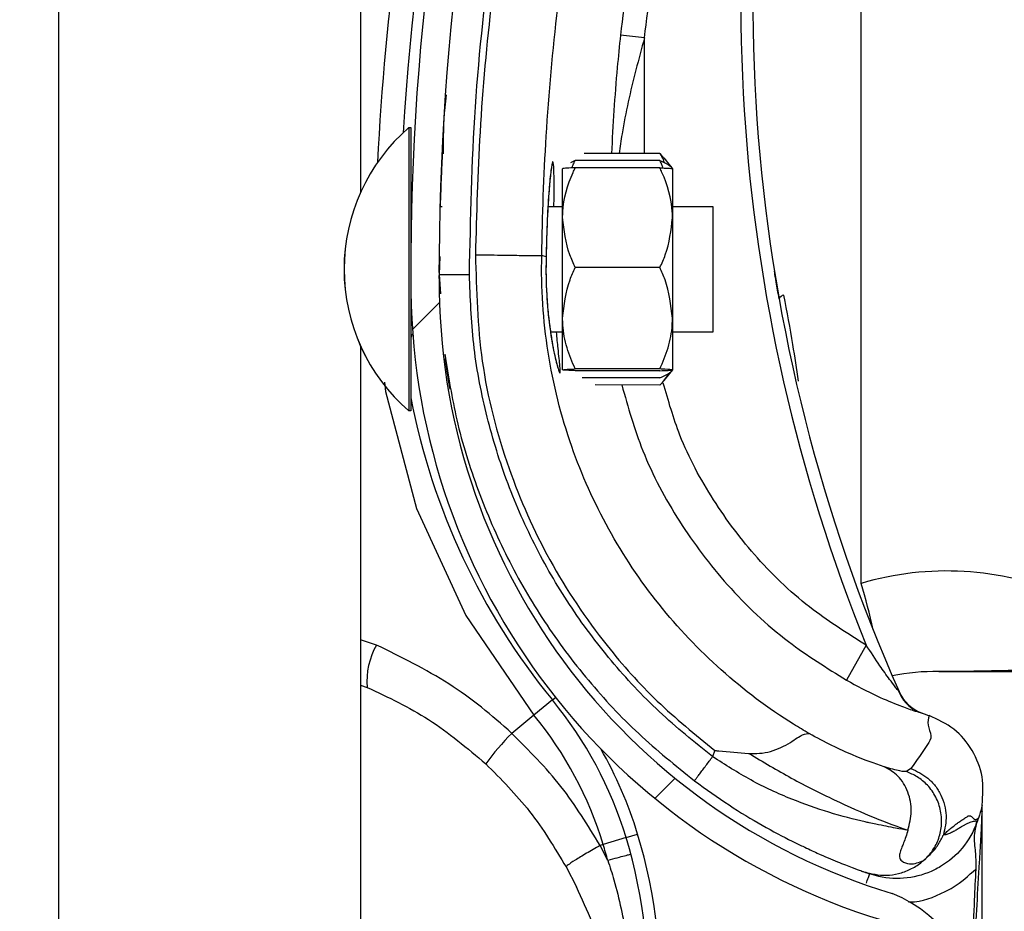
# Model space of a CAD drawing. Header units: inches. Extents: x 170 to 284, y 215 to 248.
# Tile 739 of 1056: x 235.429 to 235.5128, y 220.321 to 220.3969. Entities that reach past the tile are written whole.
import ezdxf

# ---------------------------------------------------------------- set-up
doc = ezdxf.new("R2010")
doc.units = ezdxf.units.IN
doc.header["$LTSCALE"] = 0.25
doc.header["$MEASUREMENT"] = 0
doc.layers.add('ANNOTATIONS', color=1, linetype='Continuous')
doc.layers.add('RH FRONT OF HOOD', color=7, linetype='Continuous')
doc.styles.add('ARIAL', font='arial.ttf', dxfattribs={"height": 0.09375})
doc.dimstyles.new('STANDARD$0', dxfattribs={"dimtxt": 0.09375, "dimasz": 0.09375, "dimexe": 0.03125, "dimexo": 0.046875, "dimgap": 0.09, "dimtad": 0, "dimtih": 1, "dimtoh": 1, "dimdec": 4, "dimzin": 0, "dimdsep": 46, "dimtxsty": 'ARIAL', "dimcen": 0.09, "dimadec": 0, "dimazin": 0, "dimtfac": 1, "dimtdec": 4, "dimtofl": 0, "dimtmove": 0, "dimatfit": 1, "dimfxl": 1, "dimtolj": 1, "dimtzin": 0, "dimarcsym": 0})

# ---------------------------------------------------------------- blocks, each defined once
blk = doc.blocks.new('*D85')
at = {"layer": 'ANNOTATIONS', "color": 0, "lineweight": -2, "transparency": 16777216}
for p, q in [((235.475871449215, 224.1544254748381), (236.9163148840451, 224.1544254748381)), ((236.8850648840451, 224.0606754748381), (236.8850648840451, 222.3404997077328)), ((236.8850648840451, 220.1854637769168), (236.8850648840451, 221.9056395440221)), ((236.1545398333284, 220.0917137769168), (236.9163148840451, 220.0917137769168))]:
    blk.add_line(p, q, dxfattribs=at)
at = {"layer": 'ANNOTATIONS', "color": 0, "transparency": 16777216}
for points in [[(236.8694398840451, 224.0606754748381), (236.9006898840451, 224.0606754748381), (236.8850648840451, 224.1544254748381)], [(236.8694398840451, 220.1854637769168), (236.9006898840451, 220.1854637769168), (236.8850648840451, 220.0917137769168)]]:
    blk.add_solid(points, dxfattribs=at)
at = {"layer": 'defpoints', "color": 0, "transparency": 16777216}
for p in [(235.428996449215, 224.1544254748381), (236.1076648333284, 220.0917137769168), (236.8850648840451, 220.0917137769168)]:
    blk.add_point(p, dxfattribs=at)
at = {"layer": 'ANNOTATIONS', "color": 0, "transparency": 16777216, "insert": (236.8850648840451, 222.1230696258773), "char_height": 0.09375, "attachment_point": 5, "style": 'ARIAL'}
blk.add_mtext('\\A1;OPENING\\PHEIGHT', dxfattribs=at)

msp = doc.modelspace()

# ---------------------------------------------------------------- hatches: boundary and pattern name
at = {"layer": 'RH FRONT OF HOOD'}
h = msp.add_hatch(dxfattribs=at)
h.set_pattern_fill('ANSI31', color=256, scale=0.34241245, angle=2.8e-322, style=0)
h.set_pattern_definition([(45, (225.4196035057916, 218.4993357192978), (-0.03026527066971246, 0.03026527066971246), [])])
edge = h.paths.add_edge_path(flags=0)
edge.add_arc((235.4928707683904, 220.2844270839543), 0.001712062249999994, 450.0000000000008, 472.2104203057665)
edge.add_line((235.4922235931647, 220.2860121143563), (235.4913110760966, 220.288247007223))
edge.add_arc((235.4928707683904, 220.2844270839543), 0.004126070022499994, 450, 472.2104203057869, ccw=False)
edge.add_arc((235.4928707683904, 220.2755243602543), 0.01302879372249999, 401.47616737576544, 450, ccw=False)
edge.add_arc((235.4886248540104, 220.2723741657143), 0.01830194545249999, 359.99999999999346, 400.061373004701, ccw=False)
edge.add_arc((235.4951649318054, 220.2723741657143), 0.01176186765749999, 292.1408576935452, 359.99999999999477, ccw=False)
edge.add_arc((235.4928707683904, 220.2756270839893), 0.01566536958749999, 235.2570680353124, 295.4307998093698, ccw=False)
edge.add_arc((235.4981096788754, 220.2837422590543), 0.02532140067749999, 212.8542481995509, 235.9809333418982, ccw=False)
edge.add_arc((235.4899602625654, 220.2773733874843), 0.01504902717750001, 172.1557183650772, 209.3146496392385, ccw=False)
edge.add_arc((235.5023898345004, 220.2760379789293), 0.02754708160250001, 453.3085031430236, 532.9325737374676, ccw=False)
edge.add_arc((235.4991369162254, 220.3121282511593), 0.008748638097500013, 280.9586189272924, 427.9414322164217)
edge.add_arc((235.5189966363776, 220.3744815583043), 0.05672062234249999, 179.5706357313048, 253.0098997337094, ccw=False)
edge.add_arc((235.6773283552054, 220.3756800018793), 0.2150521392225, 163.4260275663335, 180.2060536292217, ccw=False)
edge.add_arc((235.4985548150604, 220.4278294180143), 0.02884824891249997, 465.1588434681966, 521.4137567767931, ccw=False)
edge.add_arc((235.4812287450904, 220.4823757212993), 0.0284373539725, 290.1205938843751, 343.7190675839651)
edge.add_arc((235.4940692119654, 220.4781982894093), 0.01494630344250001, 345.2914408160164, 400.5471921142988)
edge.add_arc((235.4906450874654, 220.4763835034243), 0.0187470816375, 397.957874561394, 431.4396159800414)
edge.add_arc((235.4928707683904, 220.4812115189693), 0.0134739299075, 433.8775574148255, 472.2736457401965)
edge.add_arc((235.4903026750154, 220.4882309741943), 0.006011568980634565, 474.9825325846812, 495.7175736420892)
edge.add_arc((235.5000956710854, 220.4809718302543), 0.01816498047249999, 500.8992600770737, 539.999999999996)
edge.add_arc((235.4928707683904, 220.4809718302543), 0.01094007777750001, 539.9999999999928, 629.9999999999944)
edge.add_arc((235.4928707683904, 220.4718979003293), 0.001866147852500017, 269.9999999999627, 285.6422464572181)
edge.add_line((235.4933739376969, 220.4701008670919), (235.4940248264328, 220.4677762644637))
edge.add_arc((235.4928707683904, 220.4718979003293), 0.004280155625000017, 269.9999999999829, 285.642246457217, ccw=False)
edge.add_arc((235.4928707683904, 220.4809718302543), 0.01335408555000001, 179.9999999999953, 269.999999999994, ccw=False)
edge.add_arc((235.5000956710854, 220.4809718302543), 0.020578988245, 500.61135831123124, 539.9999999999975, ccw=False)
edge.add_arc((235.4903026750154, 220.4882309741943), 0.008425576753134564, 474.5776671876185, 496.4997109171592, ccw=False)
edge.add_arc((235.4928707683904, 220.4812115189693), 0.01588793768, 433.69030225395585, 472.47058069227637, ccw=False)
edge.add_arc((235.4906450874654, 220.4763835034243), 0.02116108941, 398.1045307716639, 431.5771717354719, ccw=False)
edge.add_arc((235.4940692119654, 220.4781982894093), 0.01736031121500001, 345.18024813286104, 400.3658533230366, ccw=False)
edge.add_arc((235.4812287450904, 220.4823757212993), 0.030851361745, 289.91815728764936, 343.77953759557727, ccw=False)
edge.add_arc((235.4985548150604, 220.4278294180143), 0.02643424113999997, 464.9417095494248, 521.3236131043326)
edge.add_arc((235.6773283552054, 220.3756800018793), 0.21263813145, 523.4376684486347, 540.2096895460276)
edge.add_arc((235.5189966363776, 220.3744815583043), 0.05430661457, 539.5566266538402, 613.1145348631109)
edge.add_arc((235.4991369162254, 220.3121282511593), 0.01116264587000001, 280.0610388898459, 428.5290871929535, ccw=False)
edge.add_arc((235.5023898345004, 220.2760379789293), 0.02513307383, 452.9714001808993, 532.9706577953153)
edge.add_arc((235.4899602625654, 220.2773733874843), 0.01263501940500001, 532.0830472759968, 568.9826967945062)
edge.add_arc((235.4981096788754, 220.2837422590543), 0.022907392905, 213.0443063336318, 236.0197152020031)
edge.add_arc((235.4928707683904, 220.2756270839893), 0.01325136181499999, 235.1922404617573, 295.7352497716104)
edge.add_arc((235.4951649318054, 220.2723741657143), 0.009347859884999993, 291.7225241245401, 359.9999999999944)
edge.add_arc((235.4886248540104, 220.2723741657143), 0.01588793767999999, 359.9999999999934, 399.952178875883)
edge.add_arc((235.4928707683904, 220.2755243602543), 0.01061478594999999, 401.6345013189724, 450.0000000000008)

# ---------------------------------------------------------------- linework, layer by layer
for p, q in [((235.4323139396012, 220.1392235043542), (235.4323139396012, 224.2497177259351)), ((235.4579948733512, 220.5745579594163), (235.4579948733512, 220.382184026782)), ((235.5005924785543, 220.3489097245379), (235.5005924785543, 220.4143304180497)), ((235.4821542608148, 220.3953467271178), (235.4801128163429, 220.3955669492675)), ((235.482151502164, 220.3854949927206), (235.4821542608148, 220.3953467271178)), ((235.462109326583, 220.3877025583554), (235.4621041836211, 220.3652125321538)), ((235.4621077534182, 220.3877025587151), (235.462109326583, 220.3877025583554)), ((235.462109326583, 220.3877025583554), (235.4622805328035, 220.3877025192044)), ((235.4622805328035, 220.3877025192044), (235.462277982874, 220.3765517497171)), ((235.4649657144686, 220.3857658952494), (235.4649658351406, 220.3857681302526)), ((235.4834667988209, 220.3854946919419), (235.4770317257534, 220.385496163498)), ((235.4834667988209, 220.3854946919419), (235.4837716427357, 220.3851055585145)), ((235.4762588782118, 220.3848896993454), (235.4758719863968, 220.3847034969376)), ((235.4834666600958, 220.3848880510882), (235.4762588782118, 220.3848896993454)), ((235.483794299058, 220.3851238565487), (235.4845365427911, 220.3842048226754)), ((235.4751877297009, 220.3800375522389), (235.4751886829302, 220.3842059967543)), ((235.4834665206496, 220.3842782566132), (235.4762587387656, 220.3842799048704)), ((235.4845365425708, 220.3842038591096), (235.4845355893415, 220.3800354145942)), ((235.4647567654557, 220.3809992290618), (235.4649279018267, 220.3809991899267)), ((235.4739452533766, 220.3809971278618), (235.4751879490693, 220.3809968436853)), ((235.4845358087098, 220.3809947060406), (235.4879599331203, 220.3809939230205)), ((235.4879599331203, 220.3809939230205), (235.4879576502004, 220.3710107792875)), ((235.4751857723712, 220.3714782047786), (235.4751877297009, 220.3800375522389)), ((235.4845355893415, 220.3800354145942), (235.4845336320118, 220.3714760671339)), ((235.4647528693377, 220.3767208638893), (235.4646907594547, 220.3752027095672)), ((235.4646974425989, 220.3753660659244), (235.464701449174, 220.3767232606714)), ((235.4737868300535, 220.3767117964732), (235.4734166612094, 220.3768162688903)), ((235.4737868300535, 220.3767117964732), (235.4737869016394, 220.3767116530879)), ((235.4834645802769, 220.3757930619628), (235.4762567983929, 220.3757947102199)), ((235.4646907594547, 220.3752027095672), (235.4647921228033, 220.3735594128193)), ((235.4646959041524, 220.374844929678), (235.4646967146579, 220.3751194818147)), ((235.4622774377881, 220.3741681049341), (235.4622753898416, 220.3652124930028)), ((235.4751847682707, 220.3670873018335), (235.4751857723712, 220.3714782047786)), ((235.4845336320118, 220.3714760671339), (235.4845326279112, 220.3670851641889)), ((235.4879576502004, 220.3710107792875), (235.4879574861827, 220.3702935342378)), ((235.4751855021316, 220.3702964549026), (235.4741646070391, 220.3702966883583)), ((235.4879574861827, 220.3702935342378), (235.4845333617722, 220.3702943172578)), ((235.4579948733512, 220.3691104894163), (235.4579948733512, 220.1392235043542)), ((235.4834625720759, 220.3670112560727), (235.4762547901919, 220.3670129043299)), ((235.4834626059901, 220.3671595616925), (235.476254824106, 220.3671612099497)), ((235.4845326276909, 220.3670842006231), (235.4837899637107, 220.3661655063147)), ((235.4834624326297, 220.3664014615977), (235.476854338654, 220.3664029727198)), ((235.4834622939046, 220.3657948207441), (235.4779448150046, 220.3657960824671)), ((235.4621041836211, 220.3652125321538), (235.4621038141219, 220.3635967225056)), ((235.4622753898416, 220.3652124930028), (235.4622750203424, 220.3635966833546)), ((235.4621038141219, 220.3635967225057), (235.4621022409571, 220.3635967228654)), ((235.4622750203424, 220.3635966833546), (235.4621038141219, 220.3635967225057)), ((235.4593588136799, 220.3436675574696), (235.4579948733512, 220.344102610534)), ((235.5010251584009, 220.3436470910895), (235.4993421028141, 220.3406674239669)), ((235.4579948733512, 220.3402387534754), (235.4585634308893, 220.3400650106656)), ((235.4743255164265, 220.3389878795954), (235.472752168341, 220.3376995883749)), ((235.4743255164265, 220.3389878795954), (235.4745845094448, 220.3391999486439)), ((235.472752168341, 220.3376995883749), (235.470855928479, 220.3361469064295)), ((235.5056162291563, 220.3379235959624), (235.5060348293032, 220.3377766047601)), ((235.5060348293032, 220.3377766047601), (235.5063668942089, 220.3376528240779)), ((235.4881326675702, 220.3346936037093), (235.4879502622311, 220.3341648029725)), ((235.5048214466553, 220.3331563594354), (235.5044359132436, 220.3328942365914)), ((235.5108807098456, 220.3300353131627), (235.5108807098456, 220.3300572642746)), ((235.5108807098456, 220.2770814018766), (235.5108807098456, 220.3295036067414)), ((235.5105511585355, 220.3289235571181), (235.5104548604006, 220.3286443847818)), ((235.4805866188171, 220.3272765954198), (235.4786414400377, 220.3266838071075)), ((235.4805866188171, 220.3272765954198), (235.4815692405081, 220.3275760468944)), ((235.4786414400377, 220.3266838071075), (235.4783757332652, 220.3266028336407)), ((235.4790297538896, 220.3253271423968), (235.4783757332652, 220.3266028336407)), ((235.4754854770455, 220.3247778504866), (235.4763567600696, 220.3230729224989)), ((235.5008114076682, 220.3243686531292), (235.5009782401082, 220.3243093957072)), ((235.5010567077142, 220.324281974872), (235.5013074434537, 220.3241944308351))]:
    msp.add_line(p, q, dxfattribs=at)
at = {"layer": 'RH FRONT OF HOOD', "flags": 128}
msp.add_lwpolyline([(235.4600371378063, 220.3660274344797), (235.4601103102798, 220.3652306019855), (235.4627685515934, 220.3552756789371), (235.4669411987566, 220.3461914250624), (235.4727521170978, 220.3376996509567), (235.472752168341, 220.3376995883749), (235.472752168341, 220.3376995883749)], dxfattribs=at)
at = {"layer": 'RH FRONT OF HOOD'}
for centre, radius, start, end in [((235.6772931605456, 220.3742965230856), 0.2160622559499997, 161.092978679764, 176.5597220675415), ((235.6773283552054, 220.3756800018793), 0.2150521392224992, 163.4260275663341, 180.2060536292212), ((235.6773283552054, 220.3756800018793), 0.2126381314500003, 163.4376684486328, 180.2096895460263), ((235.6368884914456, 220.3985906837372), 0.1465525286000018, 165.3406183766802, 202.0185750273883), ((235.6368884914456, 220.3985906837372), 0.1455252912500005, 165.3544246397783, 203.870550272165), ((235.6772931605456, 220.3742965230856), 0.2180957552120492, 167.1792232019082, 177.2535733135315), ((235.4725244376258, 220.3756472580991), 0.01593228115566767, 130.8294767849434, 229.1443187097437), ((235.4725260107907, 220.3756472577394), 0.0159322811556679, 130.8294767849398, 229.144318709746), ((235.4628269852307, 220.3815475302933), 0.0005478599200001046, 179.9868977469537, 209.2820731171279), ((235.5189966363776, 220.3744815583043), 0.05672062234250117, 179.5706357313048, 253.009899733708), ((235.5189966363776, 220.3744815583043), 0.05430661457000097, 179.5566266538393, 253.114534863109), ((235.4940877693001, 220.3729121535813), 0.0005320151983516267, 98.82251519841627, 154.828415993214), ((235.4628242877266, 220.3697514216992), 0.0005478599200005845, 134.5651049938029, 179.98689774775), ((235.5190986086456, 220.3756490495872), 0.05786770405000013, 190.9018913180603, 219.3113539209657), ((235.5078891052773, 220.3242871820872), 0.0256809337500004, 67.01549504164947, 106.5066258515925), ((235.44437046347, 220.3323877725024), 0.0585994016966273, 12.39253662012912, 16.37646921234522), ((235.4646553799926, 220.3406090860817), 0.006116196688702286, 149.9959646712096, 185.1035778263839), ((235.5067717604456, 220.3242871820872), 0.01712062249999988, 88.6104970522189, 101.9466001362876), ((235.5071993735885, 220.341916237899), 0.000513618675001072, 268.6104970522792, 270.0142555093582), ((235.5069423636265, 220.3410863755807), 0.003424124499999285, 203.8705502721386, 250.6224115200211), ((235.4478325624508, 220.3172948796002), 0.03424124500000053, 16.94846748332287, 39.31135392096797), ((235.4478325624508, 220.3172948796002), 0.03220774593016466, 16.9484674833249, 39.31135392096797), ((235.4872691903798, 220.3199470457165), 0.02306145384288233, 135.3749046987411, 143.8386130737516), ((235.4478325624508, 220.3172948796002), 0.0352684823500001, 16.94846748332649, 29.83866096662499), ((235.4393165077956, 220.3146996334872), 0.04314396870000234, 355.771303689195, 16.94846748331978), ((235.4393165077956, 220.3146996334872), 0.04417120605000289, 355.7713036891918, 16.94846748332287), ((235.4393165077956, 220.3146996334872), 0.04111046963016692, 14.98049646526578, 16.94846748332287), ((235.4991369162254, 220.3121282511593), 0.01116264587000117, 280.0610388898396, 68.52908719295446)]:
    msp.add_arc(centre, radius, start, end, dxfattribs=at)
for points, knots in [([(235.4877024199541, 220.4325019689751), (235.4872743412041, 220.4310726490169), (235.4856894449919, 220.4257808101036), (235.4833942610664, 220.4164827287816), (235.4813276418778, 220.4055733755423), (235.4804763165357, 220.39856107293), (235.4801128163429, 220.3955669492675)], [0, 0, 0, 0, 0.1185397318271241, 0.4388752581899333, 0.7604101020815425, 1, 1, 1, 1]), ([(235.4672588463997, 220.3752084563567), (235.4673576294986, 220.3799638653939), (235.4675557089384, 220.3894993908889), (235.4691652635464, 220.4038083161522), (235.4716220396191, 220.4181178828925), (235.4741193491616, 220.4275217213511), (235.4753710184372, 220.4322349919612)], [0, 0, 0, 0, 0.2468628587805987, 0.4950083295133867, 0.7468945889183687, 1, 1, 1, 1]), ([(235.4757838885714, 220.43174667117), (235.4748098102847, 220.4281165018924), (235.472858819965, 220.4208456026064), (235.4706805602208, 220.4097648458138), (235.469069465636, 220.3985822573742), (235.4680587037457, 220.3876135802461), (235.4678640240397, 220.3803657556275), (235.4677705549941, 220.3768859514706)], [0, 0, 0, 0, 0.2027568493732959, 0.4061035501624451, 0.6088604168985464, 0.8122072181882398, 1, 1, 1, 1]), ([(235.4821542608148, 220.3953467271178), (235.4825139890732, 220.3983098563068), (235.4833546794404, 220.405234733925), (235.4853985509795, 220.4160313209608), (235.4876688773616, 220.425233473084), (235.4892416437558, 220.4304848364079), (235.4896652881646, 220.4318993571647)], [0, 0, 0, 0, 0.2395900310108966, 0.5599255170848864, 0.8814604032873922, 0.9999999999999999, 0.9999999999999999, 0.9999999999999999, 0.9999999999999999]), ([(235.4734166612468, 220.3768162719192), (235.4734166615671, 220.3768162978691), (235.4734584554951, 220.3802026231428), (235.4737215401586, 220.3872493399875), (235.4746734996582, 220.3979225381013), (235.4762481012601, 220.4087986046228), (235.4783665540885, 220.4195859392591), (235.480264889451, 220.4266610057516), (235.4812140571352, 220.4301985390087)], [0, 0, 0, 0, 1.439079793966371e-06, 0.18779232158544, 0.3908439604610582, 0.5938956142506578, 0.7969478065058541, 1, 1, 1, 1]), ([(235.4801128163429, 220.3955669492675), (235.480015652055, 220.3946491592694), (235.4796607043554, 220.3912964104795), (235.4794749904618, 220.387936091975), (235.4793401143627, 220.3854956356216)], [0, 0, 0, 0, 0.2737425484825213, 0.9999999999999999, 0.9999999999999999, 0.9999999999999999, 0.9999999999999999]), ([(235.4821542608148, 220.3953467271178), (235.4819071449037, 220.3944378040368), (235.4811694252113, 220.3917243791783), (235.4804111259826, 220.3884303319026), (235.4800716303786, 220.386049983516), (235.4799925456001, 220.3854954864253)], [0, 0, 0, 0, 0.2786878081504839, 0.8319718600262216, 1, 1, 1, 1]), ([(235.4650542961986, 220.3854790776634), (235.4650597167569, 220.3867963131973), (235.4650666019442, 220.3884694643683), (235.4652720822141, 220.3901276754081), (235.4653157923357, 220.3904804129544)], [0, 0, 0, 0, 0.7872782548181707, 1, 1, 1, 1]), ([(235.4649657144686, 220.3857658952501), (235.4649604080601, 220.3856688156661), (235.4649550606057, 220.3855709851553), (235.4649171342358, 220.3848197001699), (235.4648605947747, 220.3837188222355), (235.464799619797, 220.3819051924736), (235.4647691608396, 220.3809992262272)], [0, 0, 0, 0, 0.3307707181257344, 0.3333292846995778, 0.6669765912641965, 0.9999999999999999, 0.9999999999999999, 0.9999999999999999, 0.9999999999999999]), ([(235.4838534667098, 220.3847016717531), (235.4837985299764, 220.3848828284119), (235.483715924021, 220.3851552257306), (235.4835293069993, 220.3854095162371), (235.4834667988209, 220.3854946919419)], [0, 0, 0, 0, 0.665045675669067, 1, 1, 1, 1]), ([(235.4744506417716, 220.3809970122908), (235.4744535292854, 220.381316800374), (235.4744643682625, 220.3825172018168), (235.4744594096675, 220.3839086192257), (235.474412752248, 220.3847680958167), (235.4743241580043, 220.3848555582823), (235.4741976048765, 220.3842048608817), (235.4740291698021, 220.3824825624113), (235.473866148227, 220.3799265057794), (235.4738138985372, 220.3778088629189), (235.4737868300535, 220.3767117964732)], [0, 0, 0, 0, 0.05114929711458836, 0.1920011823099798, 0.333489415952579, 0.422421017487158, 0.5646212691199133, 0.7065362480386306, 0.8479681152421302, 1, 1, 1, 1]), ([(235.4760039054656, 220.3842685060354), (235.4760265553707, 220.3843599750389), (235.4760796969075, 220.3845745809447), (235.476193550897, 220.3847748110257), (235.4762588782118, 220.3848896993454)], [0, 0, 0, 0, 0.4262184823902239, 1, 1, 1, 1]), ([(235.4837213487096, 220.3842667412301), (235.4836987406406, 220.3843582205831), (235.4836456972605, 220.3845728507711), (235.4835319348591, 220.3847731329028), (235.4834666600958, 220.3848880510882)], [0, 0, 0, 0, 0.4262184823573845, 1, 1, 1, 1]), ([(235.4834666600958, 220.3848880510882), (235.4837164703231, 220.384777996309), (235.4842219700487, 220.3845552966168), (235.4844936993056, 220.3843177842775), (235.4845166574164, 220.3841962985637), (235.4845169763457, 220.3841946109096)], [0, 0, 0, 0, 0.4906882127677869, 0.9929247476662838, 1, 1, 1, 1]), ([(235.4742490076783, 220.3843387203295), (235.4742491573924, 220.3843392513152), (235.474256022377, 220.3843635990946), (235.4742244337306, 220.3842267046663), (235.4741798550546, 220.3839115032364), (235.4741325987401, 220.3834484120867), (235.474108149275, 220.3832088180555)], [0, 0, 0, 0, 0.00530172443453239, 0.2431048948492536, 0.6083977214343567, 1, 1, 1, 1]), ([(235.4751877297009, 220.3800375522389), (235.4751911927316, 220.3802054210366), (235.4752182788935, 220.3815184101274), (235.4756499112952, 220.3829580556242), (235.4761994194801, 220.3841511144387), (235.4762587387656, 220.3842799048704)], [0, 0, 0, 0, 0.1156468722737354, 0.9045342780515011, 1, 1, 1, 1]), ([(235.4762587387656, 220.3842799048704), (235.476006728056, 220.3842696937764), (235.4754967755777, 220.3842490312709), (235.4752122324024, 220.3842237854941), (235.4751930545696, 220.384209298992), (235.4751886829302, 220.3842059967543)], [0, 0, 0, 0, 0.4299704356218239, 0.8700602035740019, 1, 1, 1, 1]), ([(235.4845355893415, 220.3800354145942), (235.4845322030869, 220.3802032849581), (235.4845057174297, 220.3815162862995), (235.484074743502, 220.382956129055), (235.4835257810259, 220.3841494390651), (235.4834665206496, 220.3842782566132)], [0, 0, 0, 0, 0.1156468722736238, 0.904534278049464, 0.9999999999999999, 0.9999999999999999, 0.9999999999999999, 0.9999999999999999]), ([(235.4834665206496, 220.3842782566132), (235.4837185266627, 220.384267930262), (235.4842284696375, 220.3842470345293), (235.4845130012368, 220.384221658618), (235.4845321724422, 220.3842071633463), (235.4845365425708, 220.3842038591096)], [0, 0, 0, 0, 0.4299704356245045, 0.8700602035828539, 1, 1, 1, 1]), ([(235.474108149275, 220.3832088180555), (235.4741034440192, 220.3831652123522), (235.474068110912, 220.3828377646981), (235.473995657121, 220.3818974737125), (235.4739036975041, 220.3804023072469), (235.4738306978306, 220.3786259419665), (235.4737956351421, 220.3773560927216), (235.4737876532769, 220.3767063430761), (235.4737876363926, 220.3767049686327)], [0, 0, 0, 0, 0.03583539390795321, 0.2690981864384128, 0.5116419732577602, 0.7561140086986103, 0.9994840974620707, 1, 1, 1, 1]), ([(235.4762567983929, 220.3757947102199), (235.4760939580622, 220.3761530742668), (235.4754778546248, 220.3775089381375), (235.4753107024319, 220.3789657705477), (235.4751877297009, 220.3800375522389)], [0, 0, 0, 0, 0.2643068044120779, 1, 1, 1, 1]), ([(235.4834645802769, 220.3757930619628), (235.4836275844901, 220.3761513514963), (235.484244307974, 220.3775069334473), (235.4844121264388, 220.3789636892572), (235.4845355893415, 220.3800354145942)], [0, 0, 0, 0, 0.2643068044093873, 1, 1, 1, 1]), ([(235.4677701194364, 220.3768859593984), (235.4678528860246, 220.3738486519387), (235.4680211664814, 220.3676732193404), (235.4703106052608, 220.3588862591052), (235.4739249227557, 220.3507196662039), (235.4783397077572, 220.3441396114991), (235.4831487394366, 220.3387549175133), (235.486462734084, 220.3360544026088), (235.4881326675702, 220.3346936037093)], [0, 0, 0, 0, 0.1870908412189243, 0.3803918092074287, 0.5558755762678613, 0.7364481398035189, 0.8671952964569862, 1, 1, 1, 1]), ([(235.4677701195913, 220.3768859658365), (235.4684942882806, 220.3768745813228), (235.4699426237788, 220.376851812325), (235.4717837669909, 220.3768238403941), (235.4730987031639, 220.3768078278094), (235.4733106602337, 220.3768134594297), (235.4734166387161, 220.3768162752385)], [0, 0, 0, 0, 0.2500007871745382, 0.5000009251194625, 0.7500005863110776, 1, 1, 1, 1]), ([(235.4961599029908, 220.3361256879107), (235.495718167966, 220.3363883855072), (235.4930706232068, 220.3379628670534), (235.488545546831, 220.3413942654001), (235.4832144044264, 220.346995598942), (235.4789261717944, 220.3534354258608), (235.4756768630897, 220.3606614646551), (235.4737172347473, 220.3685363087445), (235.4733464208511, 220.3740642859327), (235.4734166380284, 220.3768162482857), (235.4734166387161, 220.3768162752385)], [0, 0, 0, 0, 0.03155846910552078, 0.1891461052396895, 0.3467338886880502, 0.504327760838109, 0.6619226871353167, 0.8309600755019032, 0.9999983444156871, 1, 1, 1, 1]), ([(235.4737882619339, 220.3767027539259), (235.4737869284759, 220.3766603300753), (235.4737660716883, 220.3759967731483), (235.4737713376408, 220.3746651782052), (235.4738652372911, 220.3728416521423), (235.4739845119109, 220.3715372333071), (235.474071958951, 220.3709423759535), (235.4740887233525, 220.3708283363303)], [0, 0, 0, 0, 0.02096907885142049, 0.327980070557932, 0.6261032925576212, 0.928320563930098, 1, 1, 1, 1]), ([(235.4737869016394, 220.3767116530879), (235.4737791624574, 220.3762566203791), (235.4737547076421, 220.3748187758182), (235.4738774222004, 220.3724085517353), (235.474193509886, 220.3698671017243), (235.4745765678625, 220.3679398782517), (235.4748587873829, 220.3669559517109), (235.4750039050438, 220.3667200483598), (235.4749921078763, 220.3672781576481), (235.4748342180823, 220.3685297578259), (235.4747148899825, 220.3698165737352), (235.4746703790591, 220.3702965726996)], [0, 0, 0, 0, 0.05799721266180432, 0.1832636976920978, 0.3064129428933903, 0.4347166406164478, 0.567567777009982, 0.6609498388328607, 0.7922661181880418, 0.9225125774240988, 1, 1, 1, 1]), ([(235.4751857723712, 220.3714782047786), (235.4753138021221, 220.3725893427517), (235.4754845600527, 220.3740713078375), (235.4761022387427, 220.3754497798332), (235.4762567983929, 220.3757947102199)], [0, 0, 0, 0, 0.7497733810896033, 1, 1, 1, 1]), ([(235.4845336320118, 220.3714760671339), (235.4844061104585, 220.3725872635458), (235.4842360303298, 220.3740693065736), (235.4836189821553, 220.3754480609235), (235.4834645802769, 220.3757930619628)], [0, 0, 0, 0, 0.7497733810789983, 1, 1, 1, 1]), ([(235.4936062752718, 220.3731384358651), (235.4935204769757, 220.3736306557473), (235.493358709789, 220.374558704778), (235.4932206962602, 220.3754135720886), (235.493212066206, 220.3754672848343), (235.4932087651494, 220.3754878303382)], [0, 0, 0, 0, 0.4108597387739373, 0.7746496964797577, 1, 1, 1, 1]), ([(235.4646907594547, 220.3752027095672), (235.4647250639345, 220.3752027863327), (235.464777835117, 220.3752029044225), (235.4650980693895, 220.3752036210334), (235.465429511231, 220.3752043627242), (235.4658409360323, 220.3752052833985), (235.4664388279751, 220.3752066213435), (235.4669357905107, 220.3752077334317), (235.4672588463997, 220.3752084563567)], [0, 0, 0, 0, 0.2394568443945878, 0.3683606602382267, 0.5000000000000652, 0.6316393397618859, 0.7605431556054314, 1, 1, 1, 1]), ([(235.4879502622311, 220.3341648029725), (235.4864056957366, 220.3354063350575), (235.4833140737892, 220.3378913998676), (235.479256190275, 220.3422640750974), (235.4756823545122, 220.3470400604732), (235.4726939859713, 220.3522141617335), (235.4703033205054, 220.3576894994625), (235.4685805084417, 220.3634055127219), (235.4674751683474, 220.3692681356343), (235.4673308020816, 220.3732325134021), (235.4672588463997, 220.3752084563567)], [0, 0, 0, 0, 0.1247413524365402, 0.2496837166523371, 0.3746881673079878, 0.4999855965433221, 0.6253465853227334, 0.7503062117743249, 0.875546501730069, 1, 1, 1, 1]), ([(235.4952423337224, 220.3661223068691), (235.4950950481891, 220.3671615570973), (235.4947454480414, 220.36962834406), (235.4942771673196, 220.372041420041), (235.4940061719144, 220.3734378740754)], [0, 0, 0, 0, 0.4212971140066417, 1, 1, 1, 1]), ([(235.476254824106, 220.3671612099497), (235.4760029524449, 220.367759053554), (235.4754932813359, 220.3689688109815), (235.4752090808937, 220.3704423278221), (235.4751900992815, 220.3712859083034), (235.4751857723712, 220.3714782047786)], [0, 0, 0, 0, 0.4299704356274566, 0.870060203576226, 1, 1, 1, 1]), ([(235.4834626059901, 220.3671595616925), (235.4837147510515, 220.3677572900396), (235.4842249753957, 220.36896681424), (235.4845098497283, 220.370440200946), (235.4845292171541, 220.3712837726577), (235.4845336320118, 220.3714760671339)], [0, 0, 0, 0, 0.4299704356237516, 0.8700602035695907, 1, 1, 1, 1]), ([(235.4740887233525, 220.3708283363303), (235.4741412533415, 220.3704404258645), (235.4742641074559, 220.3695332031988), (235.4744843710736, 220.3684310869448), (235.4746659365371, 220.3676588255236), (235.4747813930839, 220.3672895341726), (235.4747841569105, 220.3672824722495), (235.4747849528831, 220.3672804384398)], [0, 0, 0, 0, 0.1981000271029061, 0.4633049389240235, 0.7305309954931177, 0.9223938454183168, 1, 1, 1, 1]), ([(235.4651774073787, 220.3684118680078), (235.465470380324, 220.3665421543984), (235.4660867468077, 220.3626085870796), (235.4679039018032, 220.3567986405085), (235.4703973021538, 220.3510431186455), (235.4735435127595, 220.3456121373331), (235.4772934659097, 220.3405977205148), (235.4815537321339, 220.3360161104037), (235.4847918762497, 220.3334113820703), (235.4864081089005, 220.3321113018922)], [0, 0, 0, 0, 0.1313887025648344, 0.2764200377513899, 0.4215581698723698, 0.5666389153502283, 0.7114924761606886, 0.8559992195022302, 1, 1, 1, 1]), ([(235.4656215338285, 220.36545381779), (235.4656237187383, 220.3654430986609), (235.4656323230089, 220.3654008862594), (235.4654813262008, 220.3661431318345), (235.4652916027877, 220.3674368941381), (235.4652074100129, 220.3680110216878)], [0, 0, 0, 0, 0.1591842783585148, 0.6268746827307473, 1, 1, 1, 1]), ([(235.4656213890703, 220.3654537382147), (235.4656235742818, 220.3654430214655), (235.4656321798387, 220.3654008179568), (235.4654812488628, 220.3661424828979), (235.4652916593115, 220.3674352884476), (235.4652075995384, 220.368008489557)], [0, 0, 0, 0, 0.1592756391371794, 0.627241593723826, 1, 1, 1, 1]), ([(235.465621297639, 220.3654536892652), (235.4656234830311, 220.3654429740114), (235.4656320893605, 220.3654007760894), (235.4654812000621, 220.3661420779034), (235.46529169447, 220.3674342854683), (235.4652077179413, 220.3680069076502)], [0, 0, 0, 0, 0.1593327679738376, 0.6274710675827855, 1, 1, 1, 1]), ([(235.4656212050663, 220.3654536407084), (235.4656233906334, 220.3654429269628), (235.4656319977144, 220.3654007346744), (235.4654811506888, 220.3661416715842), (235.4652917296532, 220.3674332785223), (235.4652078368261, 220.3680053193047)], [0, 0, 0, 0, 0.1593901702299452, 0.6277016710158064, 1, 1, 1, 1]), ([(235.4751847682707, 220.3670873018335), (235.4753125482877, 220.3671063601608), (235.475482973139, 220.3671317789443), (235.4761003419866, 220.3671553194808), (235.476254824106, 220.3671612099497)], [0, 0, 0, 0, 0.7497733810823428, 1, 1, 1, 1]), ([(235.4762547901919, 220.3670129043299), (235.4760027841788, 220.3670232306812), (235.475492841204, 220.3670441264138), (235.4752083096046, 220.3670695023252), (235.4751891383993, 220.3670839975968), (235.4751847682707, 220.3670873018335)], [0, 0, 0, 0, 0.4299704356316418, 0.8700602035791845, 0.9999999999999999, 0.9999999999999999, 0.9999999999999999, 0.9999999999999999]), ([(235.4834624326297, 220.3664014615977), (235.4837122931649, 220.3665114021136), (235.4842178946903, 220.3667338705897), (235.4844897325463, 220.3669712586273), (235.4845127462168, 220.3670927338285), (235.4845130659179, 220.3670944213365)], [0, 0, 0, 0, 0.4906882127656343, 0.9929247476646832, 0.9999999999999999, 0.9999999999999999, 0.9999999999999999, 0.9999999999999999]), ([(235.4834625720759, 220.3670112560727), (235.4837145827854, 220.3670214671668), (235.4842245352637, 220.3670421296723), (235.4845090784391, 220.367067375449), (235.4845282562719, 220.3670818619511), (235.4845326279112, 220.3670851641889)], [0, 0, 0, 0, 0.4299704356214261, 0.8700602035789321, 0.9999999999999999, 0.9999999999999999, 0.9999999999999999, 0.9999999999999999]), ([(235.4845326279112, 220.3670851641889), (235.4844048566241, 220.3671042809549), (235.484234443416, 220.3671297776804), (235.4836170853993, 220.3671536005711), (235.4834626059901, 220.3671595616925)], [0, 0, 0, 0, 0.749773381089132, 0.9999999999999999, 0.9999999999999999, 0.9999999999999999, 0.9999999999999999]), ([(235.4834622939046, 220.3657948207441), (235.4837449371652, 220.3660835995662), (235.4840557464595, 220.3664011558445), (235.4841781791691, 220.3667384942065), (235.4841892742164, 220.3667690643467)], [0, 0, 0, 0, 0.9093784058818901, 1, 1, 1, 1]), ([(235.4802228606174, 220.3657955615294), (235.4807577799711, 220.3639082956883), (235.481909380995, 220.3598452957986), (235.4849934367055, 220.3540981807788), (235.4891407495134, 220.3485891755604), (235.4939725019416, 220.3440159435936), (235.497662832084, 220.3417146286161), (235.4993421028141, 220.3406674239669)], [0, 0, 0, 0, 0.1810254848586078, 0.3897206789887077, 0.5984159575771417, 0.8172607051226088, 1, 1, 1, 1]), ([(235.5010251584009, 220.3436470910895), (235.4994889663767, 220.344605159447), (235.4961131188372, 220.3467105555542), (235.4916914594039, 220.3508936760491), (235.4879028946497, 220.3559353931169), (235.4851752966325, 220.3609771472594), (235.4841780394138, 220.3644642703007), (235.4837495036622, 220.3659627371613)], [0, 0, 0, 0, 0.1871957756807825, 0.4113707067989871, 0.6251451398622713, 0.8389194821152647, 1, 1, 1, 1]), ([(235.470855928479, 220.3361469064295), (235.4708559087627, 220.3361469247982), (235.4691947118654, 220.3376945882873), (235.465569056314, 220.3406151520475), (235.4614515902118, 220.3426389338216), (235.4593588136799, 220.3436675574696)], [0, 0, 0, 0, 5.836249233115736e-06, 0.4917349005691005, 1, 1, 1, 1]), ([(235.5037223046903, 220.33981642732), (235.5037185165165, 220.3398209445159), (235.5036508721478, 220.3399016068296), (235.5034090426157, 220.3402067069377), (235.5028892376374, 220.3408962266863), (235.502047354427, 220.3420735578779), (235.501406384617, 220.3430602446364), (235.5010251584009, 220.3436470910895)], [0, 0, 0, 0, 0.005253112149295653, 0.09380336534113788, 0.2660256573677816, 0.5634579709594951, 1, 1, 1, 1]), ([(235.5179170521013, 220.3416336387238), (235.5175664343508, 220.3416218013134), (235.5160064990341, 220.341569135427), (235.5137494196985, 220.3415020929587), (235.5113617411, 220.3414474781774), (235.5098071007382, 220.3414227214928), (235.508809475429, 220.3414117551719), (235.5081758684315, 220.3414069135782), (235.5077759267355, 220.341404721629), (235.5075241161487, 220.3414036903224), (235.5073506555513, 220.3414031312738), (235.5072420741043, 220.3414028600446), (235.5071927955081, 220.3414027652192), (235.5071886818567, 220.3414027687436), (235.5071869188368, 220.341402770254)], [0, 0, 0, 0, 0.09048385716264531, 0.4025722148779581, 0.6140598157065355, 0.7523489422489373, 0.8411803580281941, 0.8978729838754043, 0.9340902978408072, 0.95742510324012, 0.9727591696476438, 0.9884414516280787, 0.9950462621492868, 1, 1, 1, 1]), ([(235.5071995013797, 220.3414026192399), (235.5072010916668, 220.3414026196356), (235.5072048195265, 220.3414026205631), (235.50725523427, 220.3414026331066), (235.5073657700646, 220.3414026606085), (235.5075419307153, 220.3414027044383), (235.5077987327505, 220.341402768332), (235.5082066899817, 220.3414028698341), (235.5088529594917, 220.3414030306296), (235.5098695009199, 220.3414032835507), (235.511449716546, 220.3414036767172), (235.5138623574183, 220.3414042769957), (235.5160935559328, 220.3414048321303), (235.5176071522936, 220.3414052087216), (235.5179170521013, 220.3414052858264)], [0, 0, 0, 0, 0.004737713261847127, 0.01110587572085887, 0.02657793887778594, 0.04194739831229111, 0.06549174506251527, 0.1021665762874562, 0.1596760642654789, 0.249837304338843, 0.3901314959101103, 0.6042895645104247, 0.9189806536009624, 1, 1, 1, 1]), ([(235.4993421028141, 220.3406674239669), (235.5002181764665, 220.3401992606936), (235.5017588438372, 220.3393759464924), (235.5037419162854, 220.3385515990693), (235.5049897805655, 220.3381059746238), (235.5054620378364, 220.3379651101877), (235.5055964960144, 220.3379306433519), (235.5055965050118, 220.3379306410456)], [0, 0, 0, 0, 0.3699466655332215, 0.6505899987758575, 0.8492685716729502, 0.9999899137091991, 1, 1, 1, 1]), ([(235.4585634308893, 220.3400650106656), (235.4603467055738, 220.3392227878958), (235.4639754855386, 220.337508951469), (235.4670743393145, 220.3348877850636), (235.468650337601, 220.3335547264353)], [0, 0, 0, 0, 0.491425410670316, 1, 1, 1, 1]), ([(235.503722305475, 220.3398164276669), (235.5038770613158, 220.3395004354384), (235.5041465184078, 220.3389502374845), (235.5048109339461, 220.3383038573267), (235.5053181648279, 220.3380630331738), (235.5055965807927, 220.337930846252)], [0, 0, 0, 0, 0.3783552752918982, 0.6587829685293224, 1, 1, 1, 1]), ([(235.5038111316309, 220.339700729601), (235.5038085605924, 220.3397040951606), (235.503802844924, 220.3397115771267), (235.5037744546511, 220.3397488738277), (235.5037588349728, 220.3397693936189)], [0, 0, 0, 0, 0.4498228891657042, 1, 1, 1, 1]), ([(235.5063701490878, 220.3376609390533), (235.5062962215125, 220.3374064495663), (235.5061483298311, 220.3368973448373), (235.5066796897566, 220.3358743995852), (235.505948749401, 220.3347266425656), (235.5053045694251, 220.3338293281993), (235.5048214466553, 220.3331563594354)], [0, 0, 0, 0, 0.1666800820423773, 0.3334425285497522, 0.5000945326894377, 1, 1, 1, 1]), ([(235.5108807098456, 220.3300572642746), (235.5109409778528, 220.3308634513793), (235.5110614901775, 220.3324755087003), (235.5101197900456, 220.3347454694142), (235.5085795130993, 220.3366607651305), (235.5071067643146, 220.3373274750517), (235.506370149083, 220.3376609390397)], [0, 0, 0, 0, 0.2500474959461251, 0.4999967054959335, 0.749916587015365, 0.9999999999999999, 0.9999999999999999, 0.9999999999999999, 0.9999999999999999]), ([(235.4783757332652, 220.3266028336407), (235.4773296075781, 220.3283222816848), (235.4752098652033, 220.3318063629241), (235.4723197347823, 220.3346876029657), (235.470855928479, 220.3361469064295)], [0, 0, 0, 0, 0.4935154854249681, 1, 1, 1, 1]), ([(235.4910162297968, 220.3344432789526), (235.4913255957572, 220.3344347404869), (235.4919606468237, 220.3344172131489), (235.4929043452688, 220.3346034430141), (235.4938165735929, 220.3349342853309), (235.4948095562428, 220.3355143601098), (235.495666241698, 220.3361324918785), (235.4959978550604, 220.3361285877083), (235.4961604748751, 220.336126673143)], [0, 0, 0, 0, 0.1136768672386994, 0.2333502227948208, 0.3620694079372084, 0.5019163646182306, 0.755744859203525, 1, 1, 1, 1]), ([(235.5025519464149, 220.3333016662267), (235.501717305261, 220.3335895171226), (235.500450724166, 220.3340263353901), (235.4981314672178, 220.3350670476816), (235.4968195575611, 220.3357723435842), (235.4961604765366, 220.3361266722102)], [0, 0, 0, 0, 0.4901989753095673, 0.7438846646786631, 1, 1, 1, 1]), ([(235.4881326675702, 220.3346936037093), (235.4881441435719, 220.3346923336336), (235.4882585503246, 220.3346796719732), (235.4892205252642, 220.334575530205), (235.490169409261, 220.3344971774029), (235.4910154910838, 220.3344273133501)], [0, 0, 0, 0, 0.01193493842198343, 0.1189819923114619, 0.9999999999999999, 0.9999999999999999, 0.9999999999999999, 0.9999999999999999]), ([(235.4910167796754, 220.3344430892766), (235.4922352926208, 220.3337211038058), (235.4947380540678, 220.3322381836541), (235.4984191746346, 220.3304049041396), (235.5019179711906, 220.3288468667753), (235.5036695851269, 220.328223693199), (235.5045686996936, 220.3279038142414)], [0, 0, 0, 0, 0.2305257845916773, 0.4734878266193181, 0.7297379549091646, 1, 1, 1, 1]), ([(235.468650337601, 220.3335547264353), (235.4699508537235, 220.3322479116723), (235.4725864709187, 220.329599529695), (235.4745107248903, 220.3263990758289), (235.4754854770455, 220.3247778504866)], [0, 0, 0, 0, 0.4934389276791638, 1, 1, 1, 1]), ([(235.4864081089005, 220.3321113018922), (235.4864287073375, 220.3321387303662), (235.4864603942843, 220.3321809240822), (235.4866526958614, 220.3324369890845), (235.4868517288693, 220.332702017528), (235.4870987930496, 220.3330310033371), (235.4874578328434, 220.3335090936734), (235.4877562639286, 220.3339064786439), (235.4879502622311, 220.3341648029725)], [0, 0, 0, 0, 0.2394567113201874, 0.3683605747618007, 0.5000000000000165, 0.631639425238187, 0.7605432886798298, 1, 1, 1, 1]), ([(235.5045674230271, 220.3279020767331), (235.5042286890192, 220.3279591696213), (235.5034195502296, 220.3280955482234), (235.5022678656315, 220.3283237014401), (235.5013526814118, 220.3285175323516), (235.5000942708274, 220.3287955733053), (235.4979616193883, 220.3293545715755), (235.4946324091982, 220.3305108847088), (235.4912216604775, 220.3320630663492), (235.489025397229, 220.3334740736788), (235.4879502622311, 220.3341648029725)], [0, 0, 0, 0, 0.08980644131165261, 0.2145219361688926, 0.2531624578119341, 0.2759662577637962, 0.4628905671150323, 0.6373953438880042, 0.822494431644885, 1, 1, 1, 1]), ([(235.5045681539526, 220.3279005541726), (235.5046954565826, 220.3284305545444), (235.5049599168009, 220.3295315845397), (235.5046425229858, 220.3311940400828), (235.503823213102, 220.3325821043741), (235.502965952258, 220.3330675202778), (235.5025530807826, 220.3333013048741)], [0, 0, 0, 0, 0.2405618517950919, 0.4997464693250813, 0.7590693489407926, 1, 1, 1, 1]), ([(235.5044359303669, 220.3328942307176), (235.5043104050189, 220.3328869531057), (235.5040595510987, 220.3328724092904), (235.5030597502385, 220.3331568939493), (235.5025602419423, 220.3332990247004)], [0, 0, 0, 0, 0.5003922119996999, 0.9999999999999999, 0.9999999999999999, 0.9999999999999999, 0.9999999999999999]), ([(235.5058986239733, 220.3253237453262), (235.5061410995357, 220.3255643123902), (235.5066525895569, 220.3260717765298), (235.5071863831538, 220.3270819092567), (235.5074725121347, 220.3282693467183), (235.5074109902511, 220.3295412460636), (235.5069942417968, 220.3307447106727), (235.5062862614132, 220.3317406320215), (235.5054144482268, 220.3324799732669), (235.5047506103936, 220.3327610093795), (235.5044359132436, 220.3328942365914)], [0, 0, 0, 0, 0.1098512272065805, 0.2317256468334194, 0.3631776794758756, 0.4999999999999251, 0.6368223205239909, 0.7682743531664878, 0.8901487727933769, 1, 1, 1, 1]), ([(235.5048214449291, 220.3331563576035), (235.5053308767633, 220.3329175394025), (235.5061145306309, 220.3325501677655), (235.5069126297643, 220.331688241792), (235.5073992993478, 220.3309134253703), (235.5077101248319, 220.3300529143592), (235.507897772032, 220.3288934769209), (235.5077045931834, 220.3280500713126), (235.5075790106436, 220.3275017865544)], [0, 0, 0, 0, 0.2394514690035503, 0.368345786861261, 0.4999761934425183, 0.6316105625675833, 0.7605158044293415, 1, 1, 1, 1]), ([(235.4864081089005, 220.3321113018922), (235.4873896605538, 220.3314039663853), (235.4893284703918, 220.3300068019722), (235.4921724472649, 220.3283030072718), (235.4943151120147, 220.3271508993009), (235.4953342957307, 220.3266762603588), (235.4956372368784, 220.3265351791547)], [0, 0, 0, 0, 0.3013203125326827, 0.5951829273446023, 0.8796725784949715, 1, 1, 1, 1]), ([(235.5100364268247, 220.3144826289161), (235.5101730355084, 220.3168438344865), (235.510379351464, 220.320409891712), (235.5106239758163, 220.3246272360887), (235.5107572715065, 220.3268374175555), (235.5108247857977, 220.32803788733), (235.5108516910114, 220.3286956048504), (235.5108646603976, 220.3290586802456), (235.5108712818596, 220.3292591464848), (235.5108748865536, 220.3293702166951), (235.5108770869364, 220.3294363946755), (235.5108784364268, 220.3294747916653), (235.5108793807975, 220.3294982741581), (235.5108799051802, 220.3295092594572), (235.5108802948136, 220.329514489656), (235.5108805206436, 220.3295150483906), (235.5108806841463, 220.3295117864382), (235.5108806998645, 220.3295067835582), (235.5108807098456, 220.3295036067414)], [0, 0, 0, 0, 0.4681368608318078, 0.7070129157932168, 0.8371325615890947, 0.9079072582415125, 0.9470740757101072, 0.9687898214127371, 0.9808770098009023, 0.987667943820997, 0.9915546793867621, 0.9947708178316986, 0.9959953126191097, 0.9972287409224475, 0.9978484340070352, 0.9984730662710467, 0.9990304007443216, 0.9999999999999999, 0.9999999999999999, 0.9999999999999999, 0.9999999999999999]), ([(235.5108807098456, 220.3300353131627), (235.510866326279, 220.3299710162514), (235.5107975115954, 220.3296634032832), (235.5106810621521, 220.329252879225), (235.5105633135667, 220.3289335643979), (235.5105633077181, 220.3289335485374)], [0, 0, 0, 0, 0.2090106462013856, 0.9999607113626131, 1, 1, 1, 1]), ([(235.5108807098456, 220.3295036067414), (235.5108807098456, 220.3295089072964), (235.5108807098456, 220.3295407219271), (235.5108807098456, 220.3296458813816), (235.5108807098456, 220.3297900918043), (235.5108807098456, 220.3299595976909), (235.5108807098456, 220.3300050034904), (235.5108807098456, 220.3300353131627)], [0, 0, 0, 0, 0.01571398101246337, 0.09431738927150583, 0.3218612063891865, 0.5473229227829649, 0.9999999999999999, 0.9999999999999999, 0.9999999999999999, 0.9999999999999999]), ([(235.5104548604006, 220.3286443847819), (235.5104548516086, 220.3286443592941), (235.5101731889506, 220.3278278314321), (235.5093343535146, 220.3263362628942), (235.50788269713, 220.3250989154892), (235.5062911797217, 220.3242357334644), (235.5045182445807, 220.3237113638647), (235.502600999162, 220.3238113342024), (235.5015639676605, 220.3241057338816), (235.5013074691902, 220.3241944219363), (235.501307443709, 220.3241944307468)], [0, 0, 0, 0, 7.189415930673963e-06, 0.2303203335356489, 0.4448965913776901, 0.4983905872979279, 0.7130087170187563, 0.9276298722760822, 0.9999928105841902, 1, 1, 1, 1]), ([(235.5075781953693, 220.3274994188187), (235.5076825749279, 220.3275986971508), (235.5079039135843, 220.3278092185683), (235.5082369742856, 220.3280912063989), (235.5085073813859, 220.328304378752), (235.5087101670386, 220.3284560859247), (235.5088391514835, 220.3285501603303), (235.5089708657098, 220.3286438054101), (235.5091053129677, 220.3287370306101), (235.5092492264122, 220.3288344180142), (235.5093973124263, 220.3289319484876), (235.5095308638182, 220.3290188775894), (235.5096298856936, 220.3290800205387), (235.5097005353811, 220.329122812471), (235.5097620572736, 220.3291427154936), (235.5098271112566, 220.3291437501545), (235.5098964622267, 220.329122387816), (235.5099700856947, 220.3290756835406), (235.510044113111, 220.3290011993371), (235.5101146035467, 220.3289360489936), (235.5101699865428, 220.3288857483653), (235.5102065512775, 220.3288549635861), (235.5102385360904, 220.328829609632), (235.5102793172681, 220.3288170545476), (235.5103336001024, 220.3288145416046), (235.5103996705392, 220.3288317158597), (235.5104715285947, 220.3288661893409), (235.5105249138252, 220.3289052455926), (235.5105515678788, 220.328924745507)], [0, 0, 0, 0, 0.08480730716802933, 0.1798353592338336, 0.2850849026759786, 0.3228266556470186, 0.3617275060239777, 0.4017874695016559, 0.4430065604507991, 0.4853847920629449, 0.5351510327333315, 0.5813528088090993, 0.6105805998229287, 0.6293562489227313, 0.6489120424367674, 0.6766412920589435, 0.707547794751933, 0.7416323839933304, 0.7850907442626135, 0.8280699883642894, 0.8539878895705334, 0.8729964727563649, 0.885095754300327, 0.9032140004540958, 0.9275168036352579, 0.951748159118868, 0.9759089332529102, 1, 1, 1, 1]), ([(235.5104547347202, 220.3286440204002), (235.5104034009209, 220.3286529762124), (235.5102984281, 220.3286712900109), (235.5101214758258, 220.3286528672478), (235.5099296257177, 220.3286035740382), (235.5097276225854, 220.3285228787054), (235.509522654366, 220.3284217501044), (235.5093179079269, 220.3283085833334), (235.5090906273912, 220.3281739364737), (235.508869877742, 220.3280398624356), (235.5086722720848, 220.3279217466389), (235.5085061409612, 220.3278250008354), (235.5083482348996, 220.3277390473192), (235.5081835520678, 220.3276574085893), (235.5080220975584, 220.3275882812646), (235.5078647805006, 220.3275366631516), (235.5077145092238, 220.3275036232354), (235.5076229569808, 220.3275007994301), (235.5075781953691, 220.3274994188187)], [0, 0, 0, 0, 0.06578093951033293, 0.1345158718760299, 0.2062058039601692, 0.27713025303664, 0.3450539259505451, 0.411816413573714, 0.4774590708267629, 0.5636721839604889, 0.6227800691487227, 0.6670965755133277, 0.7241689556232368, 0.7778304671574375, 0.8321346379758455, 0.8905164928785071, 0.9464714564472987, 1, 1, 1, 1]), ([(235.5105633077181, 220.3289335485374), (235.510563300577, 220.3289335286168), (235.5105033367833, 220.328766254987), (235.5104411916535, 220.328592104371), (235.5103790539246, 220.3284179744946)], [0, 0, 0, 0, 0.000119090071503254, 1, 1, 1, 1]), ([(235.5103790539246, 220.3284179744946), (235.5104015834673, 220.3284857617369), (235.5104523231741, 220.3286384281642), (235.5105158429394, 220.3288216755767), (235.5105511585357, 220.3289235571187)], [0, 0, 0, 0, 0.4440219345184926, 1, 1, 1, 1]), ([(235.5045668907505, 220.3278988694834), (235.5044487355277, 220.3275285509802), (235.5042840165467, 220.327012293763), (235.504032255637, 220.3264149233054), (235.503867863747, 220.3259820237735), (235.5038054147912, 220.3255375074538), (235.5040937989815, 220.3251759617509), (235.5049732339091, 220.3249358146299), (235.5055287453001, 220.3251686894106), (235.505898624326, 220.3253237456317)], [0, 0, 0, 0, 0.1001269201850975, 0.1395859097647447, 0.1897135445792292, 0.2582342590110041, 0.3697357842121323, 0.5803479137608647, 0.9999999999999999, 0.9999999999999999, 0.9999999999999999, 0.9999999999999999]), ([(235.5103790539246, 220.3284179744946), (235.5103146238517, 220.3281600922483), (235.5101491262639, 220.3274976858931), (235.510267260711, 220.3263637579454), (235.5103628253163, 220.3252584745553), (235.5103405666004, 220.3247029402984), (235.5103363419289, 220.3245975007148)], [0, 0, 0, 0, 0.2412678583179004, 0.6197299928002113, 0.92782531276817, 0.9999999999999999, 0.9999999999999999, 0.9999999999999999, 0.9999999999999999]), ([(235.5058986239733, 220.3253237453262), (235.5062720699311, 220.3256698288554), (235.5069127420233, 220.326263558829), (235.5073305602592, 220.3269835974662), (235.5075040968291, 220.327340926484), (235.5075497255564, 220.3274421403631), (235.507561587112, 220.3274681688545), (235.5075655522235, 220.3274768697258)], [0, 0, 0, 0, 0.5022803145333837, 0.861696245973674, 0.9584272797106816, 0.9861029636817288, 1, 1, 1, 1]), ([(235.4783757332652, 220.3266028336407), (235.4779780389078, 220.3263766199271), (235.477159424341, 220.3259109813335), (235.4762026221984, 220.3253288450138), (235.4755723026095, 220.3249088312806), (235.4755138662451, 220.324820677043), (235.4754854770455, 220.3247778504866)], [0, 0, 0, 0, 0.2429069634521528, 0.4999999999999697, 0.7570930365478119, 1, 1, 1, 1]), ([(235.4956372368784, 220.3265351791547), (235.496055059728, 220.3263342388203), (235.4971993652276, 220.325783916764), (235.4986325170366, 220.3251947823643), (235.4998860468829, 220.3247035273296), (235.5006371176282, 220.3244308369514), (235.500753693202, 220.3243892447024), (235.5008114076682, 220.3243686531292)], [0, 0, 0, 0, 0.1282528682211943, 0.3512504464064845, 0.5733912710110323, 0.7887937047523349, 1, 1, 1, 1]), ([(235.4790294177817, 220.3253278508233), (235.4790294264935, 220.3253278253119), (235.479215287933, 220.3247835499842), (235.4798887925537, 220.3226246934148), (235.4808758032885, 220.3181169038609), (235.4810320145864, 220.3140942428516), (235.4811226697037, 220.3117597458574)], [0, 0, 0, 0, 5.869764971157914e-06, 0.1252288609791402, 0.4923383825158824, 1, 1, 1, 1]), ([(235.5008114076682, 220.3243686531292), (235.50144682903, 220.3242157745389), (235.5024246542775, 220.3239805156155), (235.50377511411, 220.3241871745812), (235.5047762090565, 220.3245435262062), (235.5054740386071, 220.3249692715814), (235.505822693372, 220.3252603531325), (235.5058986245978, 220.3253237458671)], [0, 0, 0, 0, 0.3580314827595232, 0.5509607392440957, 0.7480445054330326, 0.9451282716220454, 1, 1, 1, 1]), ([(235.5009782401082, 220.3243093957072), (235.5010444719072, 220.3242858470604), (235.5012434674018, 220.3242150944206), (235.5010867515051, 220.3242716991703), (235.5008994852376, 220.3243368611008), (235.5010350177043, 220.3242895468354), (235.5010567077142, 220.324281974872)], [0, 0, 0, 0, 0.1877582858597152, 0.5641255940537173, 0.9302446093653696, 1, 1, 1, 1]), ([(235.5046067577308, 220.3218160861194), (235.5046523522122, 220.3218134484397), (235.5057317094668, 220.3217510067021), (235.5070397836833, 220.3223257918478), (235.5089108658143, 220.3233034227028), (235.5097199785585, 220.3240379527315), (235.5103363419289, 220.3245975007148)], [0, 0, 0, 0, 0.02109882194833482, 0.4994719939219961, 0.6187093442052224, 1, 1, 1, 1]), ([(235.5103363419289, 220.3245975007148), (235.5102929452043, 220.3237229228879), (235.5101287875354, 220.3204146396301), (235.5100294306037, 220.3171036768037), (235.5099563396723, 220.314668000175)], [0, 0, 0, 0, 0.2643600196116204, 1, 1, 1, 1]), ([(235.5010361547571, 220.3234098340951), (235.5010618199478, 220.3234840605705), (235.5011623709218, 220.3237748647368), (235.5012749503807, 220.3241004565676), (235.5012966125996, 220.3241631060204), (235.501307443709, 220.3241944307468)], [0, 0, 0, 0, 0.1462931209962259, 0.573146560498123, 1, 1, 1, 1]), ([(235.4801061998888, 220.311290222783), (235.4800249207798, 220.3119847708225), (235.479864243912, 220.3133577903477), (235.4793893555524, 220.3153898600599), (235.4787046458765, 220.3176335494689), (235.4776923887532, 220.3202374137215), (235.4768279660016, 220.3220731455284), (235.4763571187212, 220.3230730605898)], [0, 0, 0, 0, 0.1627420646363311, 0.3217171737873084, 0.4905672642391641, 0.7225142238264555, 0.9999999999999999, 0.9999999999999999, 0.9999999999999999, 0.9999999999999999])]:
    msp.add_open_spline(points, degree=3, knots=knots, dxfattribs=at)
msp.add_open_spline([(235.4809941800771, 220.3258519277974), (235.4809665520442, 220.3258445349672), (235.4809112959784, 220.3258297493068), (235.4804780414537, 220.3257138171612), (235.4798437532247, 220.3255440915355), (235.4793011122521, 220.3253988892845), (235.4790297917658, 220.325326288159)], degree=3, dxfattribs=at)

# ---------------------------------------------------------------- dimensions: what is measured, and where the dimension line sits
at = {"layer": 'ANNOTATIONS'}
dim = msp.add_linear_dim(base=(236.8850648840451, 220.0917137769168), p1=(235.4289964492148, 224.154425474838), p2=(236.1076648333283, 220.0917137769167), angle=90, text='OPENING\\PHEIGHT', dimstyle='STANDARD$0', dxfattribs=at)
dim.commit()
dim.dimension.update_dxf_attribs({"geometry": '*D85', "text_midpoint": (236.8850648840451, 222.1230696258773)})

doc.saveas('drawing.dxf')
